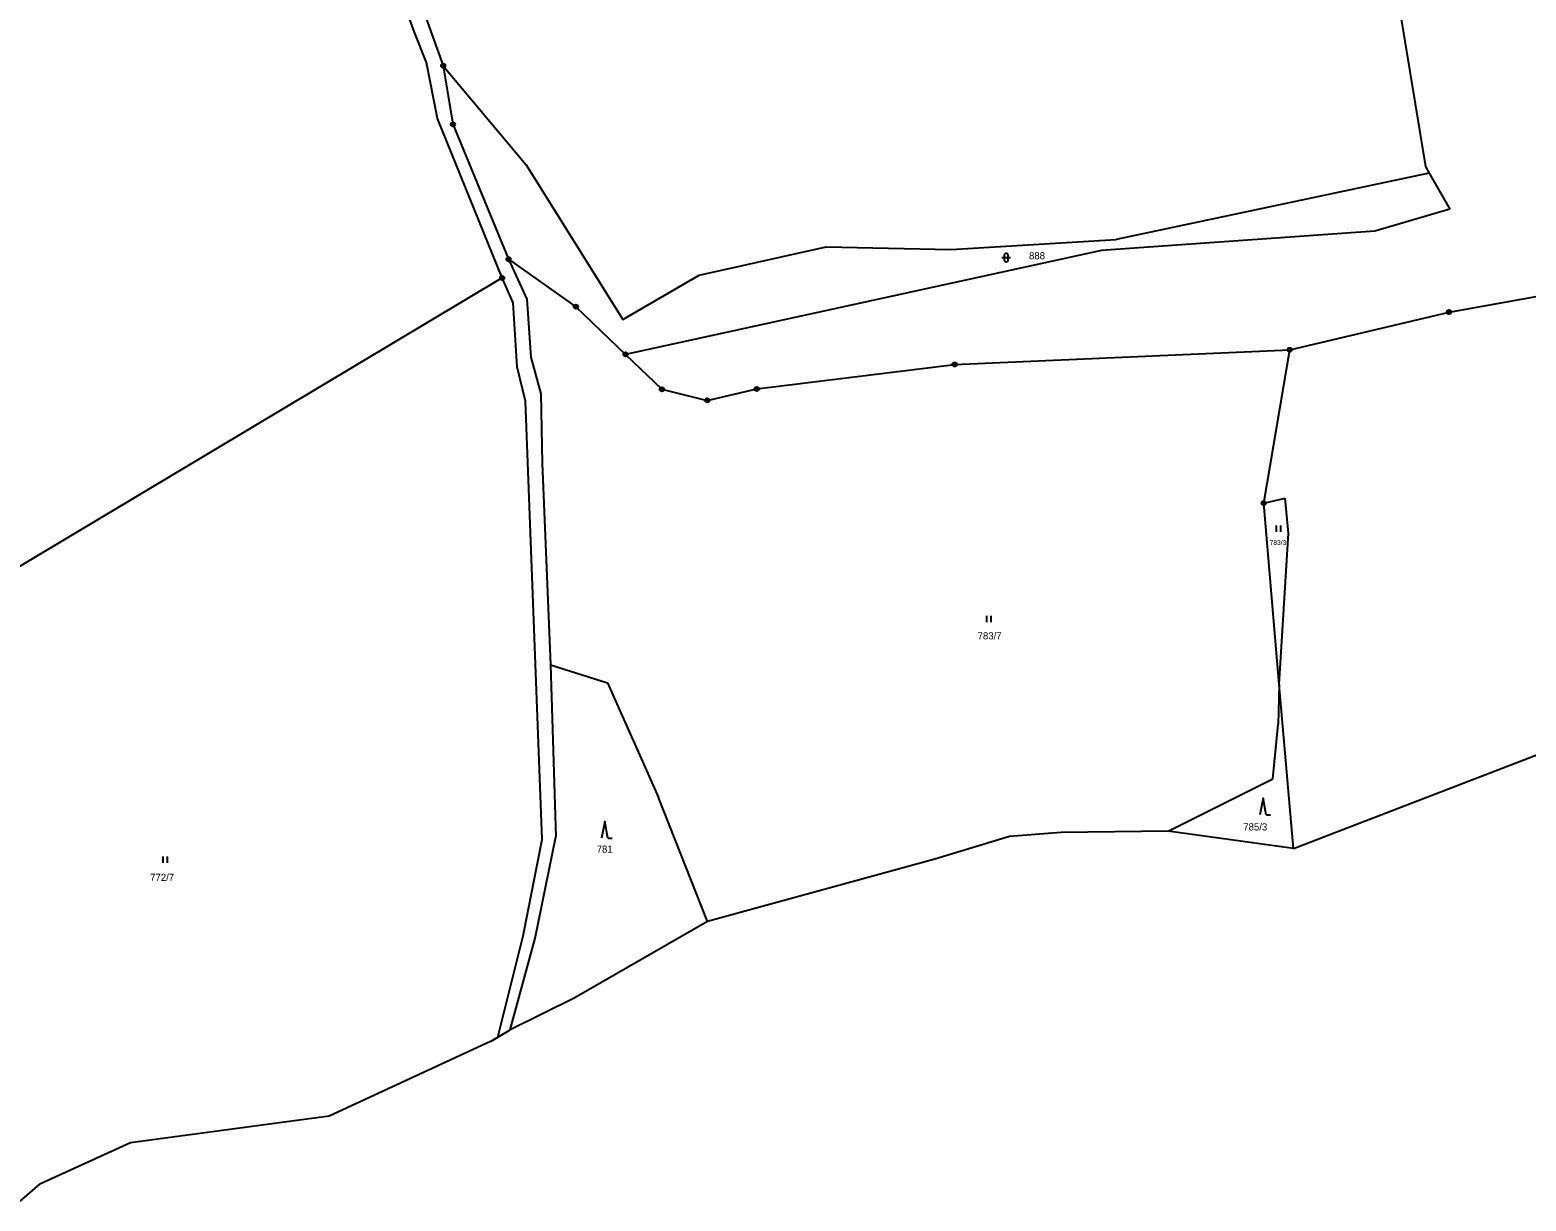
# Model space of a CAD drawing. Extents: x -754970 to -752637, y -970569 to -968179.
# Drawn here: x -754155 to -753799.4, y -970433.9 to -970155.3 of the extents above; entities that cross this region are included whole.
import ezdxf
from ezdxf.enums import TextEntityAlignment as Align

# ---------------------------------------------------------------- set-up
doc = ezdxf.new("R2010")
doc.units = 0
doc.header["$LTSCALE"] = 0.68
for name, color, linetype, lineweight in [('1', 7, 'Continuous', 25), ('3', 7, 'Continuous', 25), ('8', 7, 'Continuous', 25)]:
    doc.layers.add(name, color=color, linetype=linetype, lineweight=lineweight)
doc.layers.add('2', color=7, linetype='Continuous')

msp = doc.modelspace()

# ---------------------------------------------------------------- linework, layer by layer
at = {"layer": '1'}
for p, q in [((-754063.67, -970155.69), (-754075.98, -970121.29)), ((-754072.67, -970119.47), (-754056.77, -970163.84)), ((-753829.44, -970150.3), (-753823.24, -970187.77)), ((-754060.72, -970163.05), (-754063.67, -970155.69)), ((-754058.15, -970176.38), (-754060.72, -970163.05)), ((-754056.77, -970163.84), (-754054.45, -970177.76)), ((-754056.77, -970163.84), (-754037.05, -970187.39)), ((-754042.77, -970214.3), (-754058.15, -970176.38)), ((-754054.45, -970177.76), (-754041.25, -970209.86)), ((-754037.05, -970187.39), (-754014.09, -970224.17)), ((-753822.41, -970189.36), (-753896.81, -970205.15)), ((-753823.24, -970187.77), (-753822.41, -970189.36)), ((-753822.41, -970189.36), (-753817.52, -970197.96)), ((-753817.52, -970197.96), (-753835.3, -970203.15)), ((-753835.3, -970203.15), (-753900.31, -970207.75)), ((-753900.31, -970207.75), (-754013.44, -970232.49)), ((-753995.9, -970213.63), (-753965.74, -970206.94)), ((-753965.74, -970206.94), (-753936.08, -970207.53)), ((-753936.08, -970207.53), (-753896.81, -970205.15)), ((-754041.25, -970209.86), (-754036.93, -970219.34)), ((-754041.25, -970209.86), (-754025.23, -970221.15)), ((-754042.77, -970214.3), (-754179.98, -970296.42)), ((-754040.17, -970220.23), (-754042.77, -970214.3)), ((-754014.09, -970224.17), (-753995.9, -970213.63)), ((-753817.67, -970222.43), (-753768.51, -970213.65)), ((-754039.21, -970235.44), (-754040.17, -970220.23)), ((-754036.93, -970219.34), (-754035.98, -970233.15)), ((-754025.23, -970221.15), (-754013.44, -970232.49)), ((-753855.53, -970231.4), (-753817.67, -970222.43)), ((-754013.44, -970232.49), (-754004.79, -970240.8)), ((-753935.22, -970234.89), (-753855.53, -970231.4)), ((-753861.73, -970267.88), (-753855.53, -970231.4)), ((-754037.21, -970243.63), (-754039.21, -970235.44)), ((-754035.98, -970233.15), (-754033.6, -970241.91)), ((-753982.26, -970240.72), (-753935.22, -970234.89)), ((-754033.6, -970241.91), (-754033.22, -970258.39)), ((-754004.79, -970240.8), (-753994.02, -970243.43)), ((-753994.02, -970243.43), (-753982.26, -970240.72)), ((-754033.22, -970347.92), (-754037.21, -970243.63)), ((-754033.22, -970258.39), (-754031.3, -970306.3)), ((-753861.73, -970267.88), (-753856.61, -970266.67)), ((-753858.02, -970310.98), (-753861.73, -970267.88)), ((-753855.8, -970275.01), (-753856.61, -970266.67)), ((-753858.02, -970310.98), (-753855.8, -970275.01)), ((-754031.3, -970306.3), (-754017.69, -970310.58)), ((-754031.3, -970306.3), (-754029.98, -970347.25)), ((-754017.69, -970310.58), (-754005.6, -970337.91)), ((-753858.02, -970310.98), (-753858.28, -970320.54)), ((-753854.66, -970350), (-753858.02, -970310.98)), ((-753854.66, -970350), (-753759.91, -970313.48)), ((-753859.59, -970333.49), (-753858.28, -970320.54)), ((-753884.43, -970345.89), (-753859.59, -970333.49)), ((-753993.92, -970367.39), (-754005.6, -970337.91)), ((-753909.87, -970346.21), (-753922.15, -970347.16)), ((-753884.43, -970345.89), (-753909.87, -970346.21)), ((-753854.66, -970350), (-753884.43, -970345.89)), ((-754037.78, -970370.77), (-754033.22, -970347.92)), ((-754034.92, -970371.34), (-754029.98, -970347.25)), ((-753922.15, -970347.16), (-753939.89, -970352.56)), ((-753939.89, -970352.56), (-753993.92, -970367.39)), ((-753993.92, -970367.39), (-754025.66, -970385.62)), ((-754043.77, -970394.88), (-754037.78, -970370.77)), ((-754040.86, -970393.16), (-754034.92, -970371.34)), ((-754025.66, -970385.62), (-754040.86, -970393.16)), ((-754045.35, -970395.82), (-754083.9, -970413.67)), ((-754045.35, -970395.82), (-754043.77, -970394.88)), ((-754043.77, -970394.88), (-754040.86, -970393.16)), ((-754083.9, -970413.67), (-754131.11, -970420)), ((-754131.11, -970420), (-754152.7, -970429.89)), ((-754157.34, -970433.89), (-754152.7, -970429.89))]:
    msp.add_line(p, q, dxfattribs=at)
at = {"layer": '3'}
for p, q in [((-753923.941, -970209.471), (-753921.939, -970209.471)), ((-753923.441, -970208.971), (-753923.441, -970209.972)), ((-753922.439, -970209.972), (-753922.439, -970208.971)), ((-753858.651, -970274.7), (-753858.651, -970273.2)), ((-753857.65, -970274.7), (-753857.65, -970273.2)), ((-753927.521, -970296.19), (-753927.521, -970294.69)), ((-753926.52, -970296.19), (-753926.52, -970294.69)), ((-753861.14, -970342.01), (-753860.144, -970342.01)), ((-754017.61, -970347.57), (-754016.614, -970347.57)), ((-754123.341, -970353.43), (-754123.341, -970351.93)), ((-754122.34, -970353.43), (-754122.34, -970351.93))]:
    msp.add_line(p, q, dxfattribs=at)
for points in [[(-753861.14, -970342.01), (-753861.89, -970338.01), (-753862.64, -970342.01)], [(-754017.61, -970347.57), (-754018.36, -970343.57), (-754019.11, -970347.57)]]:
    msp.add_lwpolyline(points, dxfattribs=at)
for centre, start, end in [((-753922.94, -970208.9709), 0, 180), ((-753922.94, -970209.9709), 180, 359.98789)]:
    msp.add_arc(centre, 0.5, start, end, dxfattribs=at)
at = {"layer": '8'}
for centre, radius in [((-754056.77, -970163.8399), 0.5), ((-754056.77, -970163.8399), 0.0303), ((-754054.45, -970177.7599), 0.5), ((-754054.45, -970177.7599), 0.0303), ((-754041.25, -970209.8599), 0.5), ((-754041.25, -970209.8599), 0.0303), ((-754042.77, -970214.2999), 0.5), ((-754042.77, -970214.2999), 0.0303), ((-754025.23, -970221.1499), 0.5), ((-754025.23, -970221.1499), 0.0303), ((-753817.67, -970222.4299), 0.5), ((-753817.67, -970222.4299), 0.0303), ((-754013.44, -970232.4899), 0.5), ((-754013.44, -970232.4899), 0.0303), ((-753855.53, -970231.3999), 0.5), ((-753855.53, -970231.3999), 0.0303), ((-753935.22, -970234.8899), 0.5), ((-753935.22, -970234.8899), 0.0303), ((-754004.79, -970240.7999), 0.5), ((-754004.79, -970240.7999), 0.0303), ((-753994.02, -970243.4299), 0.5), ((-753994.02, -970243.4299), 0.0303), ((-753982.26, -970240.7199), 0.5), ((-753982.26, -970240.7199), 0.0303), ((-753861.73, -970267.8799), 0.5), ((-753861.73, -970267.8799), 0.0303)]:
    msp.add_circle(centre, radius, dxfattribs=at)

# ---------------------------------------------------------------- texts
at = {"layer": '2'}
for s, height, p in [('888', 1.7, (-753915.619, -970209.875)), ('783/3', 1.14, (-753858.329, -970277.805)), ('783/7', 1.7, (-753926.89, -970300.285)), ('785/3', 1.7, (-753863.74, -970345.735)), ('781', 1.7, (-754018.389, -970351.025)), ('772/7', 1.7, (-754123.59, -970357.725))]:
    msp.add_text(s, height=height, dxfattribs=at).set_placement(p, align=Align.CENTER)

doc.saveas('drawing.dxf')
